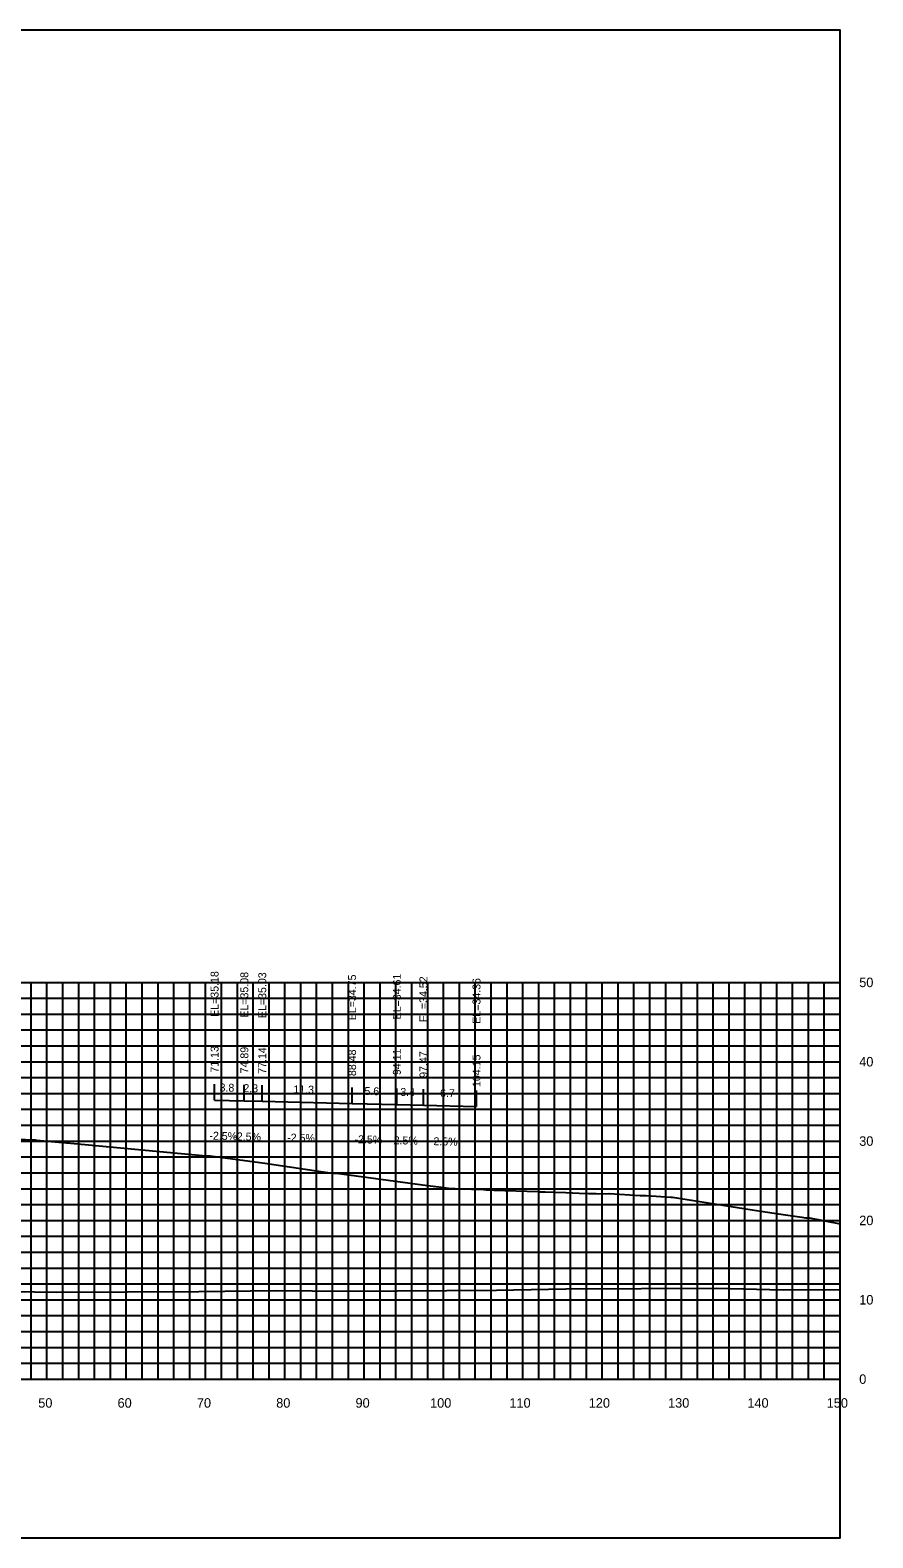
# Model space of a CAD drawing. Extents: x 1800880 to 1818864, y 245271 to 250560.
# Drawn here: x 1812455.5 to 1812561.7, y 248467.4 to 248657.4 of the extents above; entities that cross this region are included whole.
import ezdxf

# ---------------------------------------------------------------- set-up
doc = ezdxf.new("R2010")
doc.units = 0
for name, color, linetype in [('33', 7, 'Continuous'), ('ANNO-TXT', 7, 'Continuous'), ('CL-CNST', 7, 'Continuous'), ('DESIGN - DRAINAGE - Bridges', 7, 'Continuous'), ('Level 37', 7, 'Continuous'), ('Level 46', 7, 'Continuous'), ('Level 62', 7, 'Continuous'), ('SHT-BDR', 7, 'Continuous')]:
    doc.layers.add(name, color=color, linetype=linetype)

msp = doc.modelspace()

# ---------------------------------------------------------------- linework, layer by layer
at = {"layer": 'CL-CNST'}
msp.add_lwpolyline([(1812452.59, 248517.71), (1812455.99, 248517.58), (1812456.09, 248517.57), (1812456.26, 248517.56), (1812459.06, 248517.3), (1812461, 248517.12), (1812477.63, 248515.56), (1812477.81, 248515.56), (1812478.14, 248515.56), (1812485.04, 248514.63), (1812493.54, 248513.38), (1812493.84, 248513.37), (1812494.09, 248513.37), (1812505.57, 248511.82), (1812507.3, 248511.61), (1812508.51, 248511.46), (1812508.74, 248511.45), (1812509, 248511.44), (1812509.15, 248511.43), (1812509.25, 248511.43), (1812509.32, 248511.43), (1812509.37, 248511.42), (1812509.41, 248511.42), (1812509.44, 248511.42), (1812509.47, 248511.42), (1812509.49, 248511.42), (1812509.51, 248511.42), (1812509.52, 248511.42), (1812509.53, 248511.42), (1812509.55, 248511.42), (1812509.56, 248511.41), (1812509.57, 248511.41), (1812509.57, 248511.41), (1812509.58, 248511.41), (1812509.58, 248511.41), (1812512.61, 248511.31), (1812512.95, 248511.29), (1812513.36, 248511.28), (1812513.9, 248511.26), (1812519.5, 248511.06), (1812519.52, 248511.05), (1812519.55, 248511.05), (1812519.62, 248511.05), (1812520.14, 248511.05), (1812520.4, 248511.04), (1812522.98, 248510.94), (1812524.69, 248510.88), (1812525.85, 248510.84), (1812526.46, 248510.82), (1812526.83, 248510.81), (1812527.09, 248510.8), (1812528.4, 248510.81), (1812528.45, 248510.81), (1812532.36, 248510.59), (1812532.73, 248510.57), (1812533.13, 248510.57), (1812536.25, 248510.36), (1812536.46, 248510.34), (1812546.47, 248508.78), (1812547.59, 248508.61), (1812550.1, 248508.23), (1812552.75, 248507.82), (1812553.2, 248507.74), (1812553.71, 248507.74), (1812553.73, 248507.74), (1812557.58, 248507.01)], dxfattribs=at)
at = {"layer": 'DESIGN - DRAINAGE - Bridges'}
for p, q in [((1812557.58, 248487.43), (1812557.58, 248537.43)), ((1812557.64, 248537.43), (1812557.58, 248537.43)), ((1812557.64, 248527.43), (1812557.58, 248527.43)), ((1812557.64, 248517.43), (1812557.58, 248517.43)), ((1812557.64, 248507.43), (1812557.58, 248507.43)), ((1812557.64, 248497.43), (1812557.58, 248497.43)), ((1812257.58, 248487.43), (1812557.58, 248487.43)), ((1812457.58, 248487.37), (1812457.58, 248487.43)), ((1812467.58, 248487.37), (1812467.58, 248487.43)), ((1812477.58, 248487.37), (1812477.58, 248487.43)), ((1812487.58, 248487.37), (1812487.58, 248487.43)), ((1812497.58, 248487.37), (1812497.58, 248487.43)), ((1812507.58, 248487.37), (1812507.58, 248487.43)), ((1812517.58, 248487.37), (1812517.58, 248487.43)), ((1812527.58, 248487.37), (1812527.58, 248487.43)), ((1812537.58, 248487.37), (1812537.58, 248487.43)), ((1812547.58, 248487.37), (1812547.58, 248487.43)), ((1812557.58, 248487.37), (1812557.58, 248487.43)), ((1812557.64, 248487.43), (1812557.58, 248487.43))]:
    msp.add_line(p, q, dxfattribs=at)
at = {"layer": 'Level 37'}
for p, q in [((1812478.71, 248522.6), (1812478.71, 248524.6)), ((1812482.46, 248522.51), (1812482.46, 248524.51)), ((1812484.72, 248522.46), (1812484.72, 248524.46)), ((1812496.05, 248522.17), (1812496.05, 248524.17)), ((1812501.69, 248522.04), (1812501.69, 248524.04)), ((1812505.04, 248521.95), (1812505.04, 248523.95)), ((1812511.73, 248521.79), (1812511.73, 248523.79))]:
    msp.add_line(p, q, dxfattribs=at)
msp.add_lwpolyline([(1812257.58, 248467.43), (1812557.58, 248467.43), (1812557.58, 248657.43), (1812257.58, 248657.43)], close=True, dxfattribs=at)
at = {"layer": 'Level 46'}
for p, q in [((1812257.58, 248537.43), (1812557.58, 248537.43)), ((1812455.58, 248487.43), (1812455.58, 248537.43)), ((1812457.58, 248487.43), (1812457.58, 248537.43)), ((1812459.58, 248487.43), (1812459.58, 248537.43)), ((1812461.58, 248487.43), (1812461.58, 248537.43)), ((1812463.58, 248487.43), (1812463.58, 248537.43)), ((1812465.58, 248487.43), (1812465.58, 248537.43)), ((1812467.58, 248487.43), (1812467.58, 248537.43)), ((1812469.58, 248487.43), (1812469.58, 248537.43)), ((1812471.58, 248487.43), (1812471.58, 248537.43)), ((1812473.58, 248487.43), (1812473.58, 248537.43)), ((1812475.58, 248487.43), (1812475.58, 248537.43)), ((1812477.58, 248487.43), (1812477.58, 248537.43)), ((1812479.58, 248487.43), (1812479.58, 248537.43)), ((1812481.58, 248487.43), (1812481.58, 248537.43)), ((1812483.58, 248487.43), (1812483.58, 248537.43)), ((1812485.58, 248487.43), (1812485.58, 248537.43)), ((1812487.58, 248487.43), (1812487.58, 248537.43)), ((1812489.58, 248487.43), (1812489.58, 248537.43)), ((1812491.58, 248487.43), (1812491.58, 248537.43)), ((1812493.58, 248487.43), (1812493.58, 248537.43)), ((1812495.58, 248487.43), (1812495.58, 248537.43)), ((1812497.58, 248487.43), (1812497.58, 248537.43)), ((1812499.58, 248487.43), (1812499.58, 248537.43)), ((1812501.58, 248487.43), (1812501.58, 248537.43)), ((1812503.58, 248487.43), (1812503.58, 248537.43)), ((1812505.58, 248487.43), (1812505.58, 248537.43)), ((1812507.58, 248487.43), (1812507.58, 248537.43)), ((1812509.58, 248487.43), (1812509.58, 248537.43)), ((1812511.58, 248487.43), (1812511.58, 248537.43)), ((1812513.58, 248487.43), (1812513.58, 248537.43)), ((1812515.58, 248487.43), (1812515.58, 248537.43)), ((1812517.58, 248487.43), (1812517.58, 248537.43)), ((1812519.58, 248487.43), (1812519.58, 248537.43)), ((1812521.58, 248487.43), (1812521.58, 248537.43)), ((1812523.58, 248487.43), (1812523.58, 248537.43)), ((1812525.58, 248487.43), (1812525.58, 248537.43)), ((1812527.58, 248487.43), (1812527.58, 248537.43)), ((1812529.58, 248487.43), (1812529.58, 248537.43)), ((1812531.58, 248487.43), (1812531.58, 248537.43)), ((1812533.58, 248487.43), (1812533.58, 248537.43)), ((1812535.58, 248487.43), (1812535.58, 248537.43)), ((1812537.58, 248487.43), (1812537.58, 248537.43)), ((1812539.58, 248487.43), (1812539.58, 248537.43)), ((1812541.58, 248487.43), (1812541.58, 248537.43)), ((1812543.58, 248487.43), (1812543.58, 248537.43)), ((1812545.58, 248487.43), (1812545.58, 248537.43)), ((1812547.58, 248487.43), (1812547.58, 248537.43)), ((1812549.58, 248487.43), (1812549.58, 248537.43)), ((1812551.58, 248487.43), (1812551.58, 248537.43)), ((1812553.58, 248487.43), (1812553.58, 248537.43)), ((1812555.58, 248487.43), (1812555.58, 248537.43)), ((1812557.58, 248487.43), (1812557.58, 248537.43)), ((1812257.58, 248535.43), (1812557.58, 248535.43)), ((1812257.58, 248533.43), (1812557.58, 248533.43)), ((1812257.58, 248531.43), (1812557.58, 248531.43)), ((1812257.58, 248529.43), (1812557.58, 248529.43)), ((1812257.58, 248527.43), (1812557.58, 248527.43)), ((1812257.58, 248525.43), (1812557.58, 248525.43)), ((1812257.58, 248523.43), (1812557.58, 248523.43)), ((1812257.58, 248521.43), (1812557.58, 248521.43)), ((1812257.58, 248519.43), (1812557.58, 248519.43)), ((1812257.58, 248517.43), (1812557.58, 248517.43)), ((1812257.58, 248515.43), (1812557.58, 248515.43)), ((1812257.58, 248513.43), (1812557.58, 248513.43)), ((1812257.58, 248511.43), (1812557.58, 248511.43)), ((1812257.58, 248509.43), (1812557.58, 248509.43)), ((1812257.58, 248507.43), (1812557.58, 248507.43)), ((1812257.58, 248505.43), (1812557.58, 248505.43)), ((1812257.58, 248503.43), (1812557.58, 248503.43)), ((1812257.58, 248501.43), (1812557.58, 248501.43)), ((1812257.58, 248499.43), (1812557.58, 248499.43)), ((1812257.58, 248497.43), (1812557.58, 248497.43)), ((1812257.58, 248495.43), (1812557.58, 248495.43)), ((1812257.58, 248493.43), (1812557.58, 248493.43)), ((1812257.58, 248491.43), (1812557.58, 248491.43)), ((1812257.58, 248489.43), (1812557.58, 248489.43)), ((1812257.58, 248487.43), (1812557.58, 248487.43))]:
    msp.add_line(p, q, dxfattribs=at)
at = {"layer": 'Level 62'}
for points in [[(1812478.71, 248522.6), (1812482.46, 248522.51), (1812484.72, 248522.46), (1812496.05, 248522.17), (1812501.69, 248522.04), (1812505.04, 248521.95), (1812511.73, 248521.79)], [(1812257.58, 248499.04), (1812264.46, 248498.98), (1812268.59, 248498.97), (1812292.21, 248498.75), (1812299.56, 248498.74), (1812319.97, 248498.61), (1812329.92, 248498.61), (1812347.73, 248498.48), (1812359.84, 248498.5), (1812375.48, 248498.39), (1812389.41, 248498.43), (1812403.24, 248498.39), (1812418.71, 248498.47), (1812430.99, 248498.48), (1812447.8, 248498.57), (1812458.75, 248498.38), (1812476.72, 248498.49), (1812486.5, 248498.59), (1812495.52, 248498.53), (1812514.26, 248498.65), (1812522.98, 248498.8), (1812542.01, 248498.91), (1812550.4, 248498.68), (1812557.58, 248498.73)]]:
    msp.add_lwpolyline(points, dxfattribs=at)

# ---------------------------------------------------------------- texts
for s, p in [('50', (1812456.48, 248483.83)), ('60', (1812466.48, 248483.83)), ('70', (1812476.48, 248483.83)), ('80', (1812486.48, 248483.83)), ('90', (1812496.48, 248483.83)), ('100', (1812505.88, 248483.83)), ('110', (1812515.88, 248483.83)), ('120', (1812525.88, 248483.83)), ('130', (1812535.88, 248483.83)), ('140', (1812545.88, 248483.83)), ('150', (1812555.88, 248483.83))]:
    msp.add_text(s, height=1.2).set_placement(p)
at = {"layer": '33'}
for s, p in [('50', (1812559.98, 248536.83)), ('40', (1812559.98, 248526.83)), ('30', (1812559.98, 248516.83)), ('20', (1812559.98, 248506.83)), ('10', (1812559.98, 248496.83)), ('0', (1812559.98, 248486.83))]:
    msp.add_text(s, height=1.2, dxfattribs=at).set_placement(p)
at = {"layer": 'ANNO-TXT'}
for s, p in [('3.8', (1812479.33, 248523.69)), ('2.3', (1812482.33, 248523.61)), ('11.3', (1812488.63, 248523.46)), ('5.6', (1812497.59, 248523.24)), ('3.4', (1812502.11, 248523.13)), ('6.7', (1812507.13, 248523)), ('-2.5%', (1812478.05, 248517.62)), ('-2.5%', (1812481.06, 248517.54)), ('-2.5%', (1812487.85, 248517.38)), ('-2.5%', (1812496.34, 248517.17)), ('-2.5%', (1812500.83, 248517.05)), ('-2.5%', (1812505.85, 248516.93))]:
    msp.add_text(s, height=1, rotation=358.5827, dxfattribs=at).set_placement(p)
at = {"layer": 'SHT-BDR'}
for s, p in [('EL=35.18', (1812479.21, 248533.08)), ('EL=35.08', (1812482.96, 248532.98)), ('EL=35.03', (1812485.22, 248532.93)), ('EL=34.75', (1812496.55, 248532.65)), ('EL=34.61', (1812502.19, 248532.76)), ('EL=34.52', (1812505.54, 248532.42)), ('EL=34.36', (1812512.23, 248532.21)), ('71.13', (1812479.21, 248526.05)), ('74.89', (1812482.96, 248525.96)), ('77.14', (1812485.22, 248525.9)), ('88.48', (1812496.55, 248525.62)), ('94.11', (1812502.19, 248525.74)), ('97.47', (1812505.54, 248525.4)), ('104.15', (1812512.23, 248524.24))]:
    msp.add_text(s, height=1, rotation=90, dxfattribs=at).set_placement(p)

doc.saveas('drawing.dxf')
